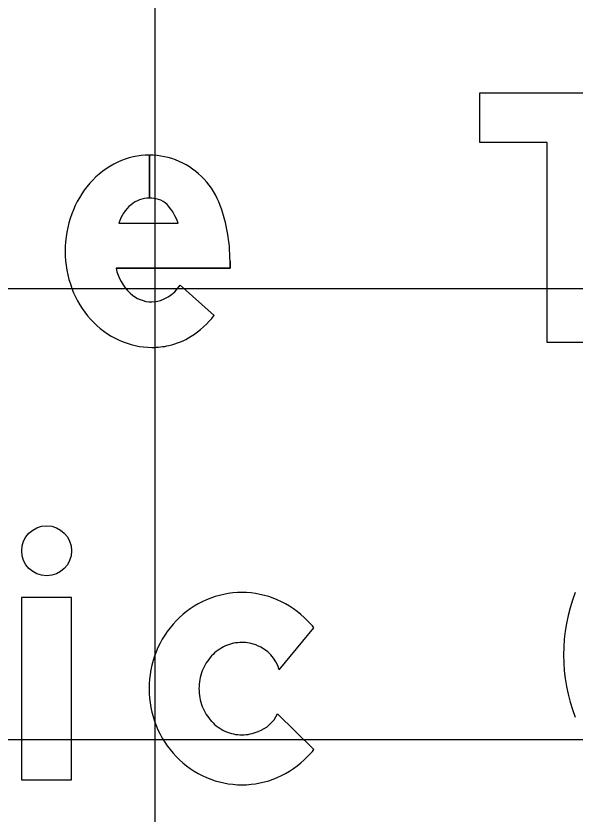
# Model space of a CAD drawing. Extents: x 1797809 to 2198143, y 249608 to 1237864.
# Drawn here: x 2194783.072 to 2194785.55, y 1237208.776 to 1237212.315 of the extents above; entities that cross this region are included whole.
import ezdxf

# ---------------------------------------------------------------- set-up
doc = ezdxf.new("R2010")
doc.units = 0
for name, color, linetype in [('GSBWFILL', 7, 'Continuous'), ('GSCOLORFILL', 7, 'Continuous'), ('GSOUTLINE', 7, 'Continuous'), ('GSSHT', 7, 'Continuous')]:
    doc.layers.add(name, color=color, linetype=linetype)

msp = doc.modelspace()

# ---------------------------------------------------------------- linework, layer by layer
at = {"layer": 'GSBWFILL'}
for p, q in [((2194783.663, 1237211.6975), (2194783.663, 1237211.5065)), ((2194783.6631, 1237211.5065), (2194783.6631, 1237211.6975)), ((2194783.5279, 1237211.3955), (2194783.7902, 1237211.3955)), ((2194783.7991, 1237211.1212), (2194783.9507, 1237210.987)), ((2194784.2385, 1237209.4157), (2194784.3923, 1237209.6013)), ((2194784.3923, 1237209.0617), (2194784.2308, 1237209.2196))]:
    msp.add_line(p, q, dxfattribs=at)
for points in [[(2194785.6482, 1237210.8671), (2194785.4268, 1237210.8671), (2194785.4268, 1237211.7529), (2194785.1279, 1237211.7529), (2194785.1279, 1237211.9743), (2194785.9472, 1237211.9743), (2194785.9472, 1237211.7529), (2194785.6482, 1237211.7529)], [(2194783.0968, 1237208.9274), (2194783.3183, 1237208.9274), (2194783.3183, 1237209.7356), (2194783.0968, 1237209.7356)]]:
    msp.add_lwpolyline(points, close=True, dxfattribs=at)
msp.add_lwpolyline([(2194784.0206, 1237211.2278), (2194784.0206, 1237211.1962), (2194783.5153, 1237211.1962)], dxfattribs=at)
for centre, radius, start, end in [((2194784.0734, 1237209.3595), 0.3983, 90, 113.2047), ((2194784.0734, 1237209.3595), 0.3983, 66.7953, 90), ((2194784.0792, 1237209.3459), 0.4131, 113.2047, 135.9845), ((2194784.0676, 1237209.3459), 0.4131, 44.0155, 66.7953), ((2194784.0883, 1237209.3371), 0.4257, 135.9845, 158.1878), ((2194784.0585, 1237209.3371), 0.4257, 38.3623, 44.0156), ((2194784.0734, 1237209.359), 0.1774, 90, 114.0149), ((2194784.0734, 1237209.359), 0.1774, 68.2139, 90), ((2194784.1024, 1237209.3315), 0.4409, 158.1878, 180), ((2194784.0793, 1237209.3456), 0.192, 114.0149, 137.0868), ((2194784.078, 1237209.3677), 0.1675, 16.6445, 68.5706), ((2194784.0886, 1237209.3371), 0.2046, 137.0868, 158.9389), ((2194784.103, 1237209.3315), 0.22, 158.9389, 180), ((2194784.1024, 1237209.3315), 0.4409, 180, 201.8122), ((2194784.103, 1237209.3315), 0.22, 180, 201.0611), ((2194784.0886, 1237209.3259), 0.2046, 201.0612, 222.9132), ((2194784.0966, 1237209.2814), 0.1478, 289.3607, 335.2803), ((2194784.0793, 1237209.3174), 0.192, 222.9132, 245.9851), ((2194784.0883, 1237209.3258), 0.4257, 201.8122, 224.0155), ((2194784.0734, 1237209.304), 0.1774, 245.9851, 270), ((2194784.0734, 1237209.304), 0.1774, 270, 294.0149), ((2194784.0792, 1237209.3171), 0.4131, 224.0155, 246.7953), ((2194784.0676, 1237209.3171), 0.4131, 293.2047, 315.9845), ((2194784.0585, 1237209.3258), 0.4257, 315.9845, 321.6377), ((2194784.0734, 1237209.3035), 0.3983, 246.7953, 270), ((2194784.0734, 1237209.3035), 0.3983, 270, 293.2047)]:
    msp.add_arc(centre, radius, start, end, dxfattribs=at)
for centre, major_axis, ratio, start_param, end_param in [((2194783.663, 1237211.3695), (0, 0.328), 0.999996, 0, 0.44196), ((2194783.663, 1237211.3695), (0, 0.328), 0.999996, 5.868518, 6.283016), ((2194783.6855, 1237211.322), (0, 0.3806), 0.999996, 0.44196, 0.851746), ((2194783.6547, 1237211.3565), (0, 0.3432), 0.999996, 5.061282, 5.861635), ((2194783.7207, 1237211.2912), (0, 0.4273), 0.999996, 0.851746, 1.222943), ((2194783.6944, 1237211.3449), (0, 0.174), 0.999996, 0.703138, 1.275447), ((2194783.663, 1237211.3782), (0, 0.1284), 0.999996, 0, 0.684319), ((2194783.663, 1237211.3577), (0, 0.1488), 0.999996, 6.008019, 6.282813), ((2194783.6809, 1237211.421), (0, 0.083), 0.999996, 5.468651, 6.008019), ((2194783.5819, 1237211.3276), (0, 0.2192), 0.999996, 5.027692, 5.468651), ((2194783.3009, 1237211.2278), (0, 0.7197), 0.999996, 4.712389, 5.061282), ((2194783.7758, 1237211.2712), (0, 0.4859), 0.999996, 1.222943, 1.570796), ((2194783.7612, 1237211.2712), (0, 0.4714), 0.999996, 1.570796, 1.928626), ((2194783.728, 1237211.2432), (0, 0.2179), 0.999996, 1.788032, 2.378697), ((2194783.6639, 1237211.2048), (0, 0.1589), 0.999996, 3.209537, 4.158837), ((2194783.719, 1237211.2554), (0, 0.4263), 0.999996, 1.928626, 2.305123), ((2194783.6766, 1237211.1903), (0, 0.1441), 0.999996, 2.383204, 3.128268), ((2194783.6261, 1237211.2414), (0, 0.4124), 0.999996, 3.710413, 4.047817), ((2194783.692, 1237211.2311), (0, 0.3899), 0.999996, 2.305123, 2.711411), ((2194783.6747, 1237211.1933), (0, 0.3484), 0.999996, 2.711411, 3.141593), ((2194783.6842, 1237211.1505), (0, 0.3045), 0.999996, 3.35931, 3.710413), ((2194783.6747, 1237211.1933), (0, 0.3484), 0.999996, 3.141593, 3.35931), ((2194786.2733, 1237209.481), (0, 0.7738), 0.999998, 1.205818, 1.935775)]:
    msp.add_ellipse(centre, major_axis=major_axis, ratio=ratio, start_param=start_param, end_param=end_param, dxfattribs=at)
msp.add_ellipse((2194783.2076, 1237209.9432), major_axis=(0, 0.1107), ratio=0.999979, dxfattribs=at)
at = {"layer": 'GSCOLORFILL'}
for p, q in [((2194783.663, 1237211.6975), (2194783.663, 1237211.5065)), ((2194783.6631, 1237211.5065), (2194783.6631, 1237211.6975)), ((2194783.5279, 1237211.3955), (2194783.7902, 1237211.3955)), ((2194783.7991, 1237211.1212), (2194783.9507, 1237210.987)), ((2194784.2385, 1237209.4157), (2194784.3923, 1237209.6013)), ((2194784.3923, 1237209.0617), (2194784.2308, 1237209.2196))]:
    msp.add_line(p, q, dxfattribs=at)
for points in [[(2194785.6482, 1237210.8671), (2194785.4268, 1237210.8671), (2194785.4268, 1237211.7529), (2194785.1279, 1237211.7529), (2194785.1279, 1237211.9743), (2194785.9472, 1237211.9743), (2194785.9472, 1237211.7529), (2194785.6482, 1237211.7529)], [(2194783.0968, 1237208.9274), (2194783.3183, 1237208.9274), (2194783.3183, 1237209.7356), (2194783.0968, 1237209.7356)]]:
    msp.add_lwpolyline(points, close=True, dxfattribs=at)
msp.add_lwpolyline([(2194784.0206, 1237211.2278), (2194784.0206, 1237211.1962), (2194783.5153, 1237211.1962)], dxfattribs=at)
for centre, radius, start, end in [((2194784.0734, 1237209.3595), 0.3983, 90, 113.2047), ((2194784.0734, 1237209.3595), 0.3983, 66.7953, 90), ((2194784.0792, 1237209.3459), 0.4131, 113.2047, 135.9845), ((2194784.0676, 1237209.3459), 0.4131, 44.0155, 66.7953), ((2194784.0883, 1237209.3371), 0.4257, 135.9845, 158.1878), ((2194784.0585, 1237209.3371), 0.4257, 38.3623, 44.0156), ((2194784.0734, 1237209.359), 0.1774, 90, 114.0149), ((2194784.0734, 1237209.359), 0.1774, 68.2139, 90), ((2194784.1024, 1237209.3315), 0.4409, 158.1878, 180), ((2194784.0793, 1237209.3456), 0.192, 114.0149, 137.0868), ((2194784.078, 1237209.3677), 0.1675, 16.6445, 68.5706), ((2194784.0886, 1237209.3371), 0.2046, 137.0868, 158.9389), ((2194784.103, 1237209.3315), 0.22, 158.9389, 180), ((2194784.1024, 1237209.3315), 0.4409, 180, 201.8122), ((2194784.103, 1237209.3315), 0.22, 180, 201.0611), ((2194784.0886, 1237209.3259), 0.2046, 201.0612, 222.9132), ((2194784.0966, 1237209.2814), 0.1478, 289.3607, 335.2803), ((2194784.0793, 1237209.3174), 0.192, 222.9132, 245.9851), ((2194784.0883, 1237209.3258), 0.4257, 201.8122, 224.0155), ((2194784.0734, 1237209.304), 0.1774, 245.9851, 270), ((2194784.0734, 1237209.304), 0.1774, 270, 294.0149), ((2194784.0792, 1237209.3171), 0.4131, 224.0155, 246.7953), ((2194784.0676, 1237209.3171), 0.4131, 293.2047, 315.9845), ((2194784.0585, 1237209.3258), 0.4257, 315.9845, 321.6377), ((2194784.0734, 1237209.3035), 0.3983, 246.7953, 270), ((2194784.0734, 1237209.3035), 0.3983, 270, 293.2047)]:
    msp.add_arc(centre, radius, start, end, dxfattribs=at)
for centre, major_axis, ratio, start_param, end_param in [((2194783.663, 1237211.3695), (0, 0.328), 0.999996, 0, 0.44196), ((2194783.663, 1237211.3695), (0, 0.328), 0.999996, 5.868518, 6.283016), ((2194783.6855, 1237211.322), (0, 0.3806), 0.999996, 0.44196, 0.851746), ((2194783.6547, 1237211.3565), (0, 0.3432), 0.999996, 5.061282, 5.861635), ((2194783.7207, 1237211.2912), (0, 0.4273), 0.999996, 0.851746, 1.222943), ((2194783.6944, 1237211.3449), (0, 0.174), 0.999996, 0.703138, 1.275447), ((2194783.663, 1237211.3782), (0, 0.1284), 0.999996, 0, 0.684319), ((2194783.663, 1237211.3577), (0, 0.1488), 0.999996, 6.008019, 6.282813), ((2194783.6809, 1237211.421), (0, 0.083), 0.999996, 5.468651, 6.008019), ((2194783.5819, 1237211.3276), (0, 0.2192), 0.999996, 5.027692, 5.468651), ((2194783.3009, 1237211.2278), (0, 0.7197), 0.999996, 4.712389, 5.061282), ((2194783.7758, 1237211.2712), (0, 0.4859), 0.999996, 1.222943, 1.570796), ((2194783.7612, 1237211.2712), (0, 0.4714), 0.999996, 1.570796, 1.928626), ((2194783.728, 1237211.2432), (0, 0.2179), 0.999996, 1.788032, 2.378697), ((2194783.6639, 1237211.2048), (0, 0.1589), 0.999996, 3.209537, 4.158837), ((2194783.719, 1237211.2554), (0, 0.4263), 0.999996, 1.928626, 2.305123), ((2194783.6766, 1237211.1903), (0, 0.1441), 0.999996, 2.383204, 3.128268), ((2194783.6261, 1237211.2414), (0, 0.4124), 0.999996, 3.710413, 4.047817), ((2194783.692, 1237211.2311), (0, 0.3899), 0.999996, 2.305123, 2.711411), ((2194783.6747, 1237211.1933), (0, 0.3484), 0.999996, 2.711411, 3.141593), ((2194783.6842, 1237211.1505), (0, 0.3045), 0.999996, 3.35931, 3.710413), ((2194783.6747, 1237211.1933), (0, 0.3484), 0.999996, 3.141593, 3.35931), ((2194786.2733, 1237209.481), (0, 0.7738), 0.999998, 1.205818, 1.935775)]:
    msp.add_ellipse(centre, major_axis=major_axis, ratio=ratio, start_param=start_param, end_param=end_param, dxfattribs=at)
msp.add_ellipse((2194783.2076, 1237209.9432), major_axis=(0, 0.1107), ratio=0.999979, dxfattribs=at)
at = {"layer": 'GSOUTLINE'}
for p, q in [((2194783.5279, 1237211.3955), (2194783.7902, 1237211.3955)), ((2194783.9507, 1237210.987), (2194783.7991, 1237211.1212)), ((2194784.2385, 1237209.4157), (2194784.3923, 1237209.6013)), ((2194784.3923, 1237209.0617), (2194784.2308, 1237209.2196))]:
    msp.add_line(p, q, dxfattribs=at)
for points in [[(2194785.6482, 1237210.8671), (2194785.4268, 1237210.8671), (2194785.4268, 1237211.7529), (2194785.1279, 1237211.7529), (2194785.1279, 1237211.9743), (2194785.9472, 1237211.9743), (2194785.9472, 1237211.7529), (2194785.6482, 1237211.7529)], [(2194783.0968, 1237208.9274), (2194783.3183, 1237208.9274), (2194783.3183, 1237209.7356), (2194783.0968, 1237209.7356)]]:
    msp.add_lwpolyline(points, close=True, dxfattribs=at)
msp.add_lwpolyline([(2194783.5153, 1237211.1962), (2194784.0206, 1237211.1962), (2194784.0206, 1237211.2278)], dxfattribs=at)
for centre, radius, start, end in [((2194784.0734, 1237209.3595), 0.3983, 90, 113.2047), ((2194784.0734, 1237209.3595), 0.3983, 66.7953, 90), ((2194784.0792, 1237209.3459), 0.4131, 113.2047, 135.9845), ((2194784.0676, 1237209.3459), 0.4131, 44.0155, 66.7953), ((2194784.0883, 1237209.3371), 0.4257, 135.9845, 158.1878), ((2194784.0585, 1237209.3371), 0.4257, 38.3623, 44.0156), ((2194784.0734, 1237209.359), 0.1774, 90, 114.0149), ((2194784.0734, 1237209.359), 0.1774, 68.2139, 90), ((2194784.1024, 1237209.3315), 0.4409, 158.1878, 180), ((2194784.0793, 1237209.3456), 0.192, 114.0149, 137.0868), ((2194784.078, 1237209.3677), 0.1675, 16.6445, 68.5706), ((2194784.0886, 1237209.3371), 0.2046, 137.0868, 158.9389), ((2194784.103, 1237209.3315), 0.22, 158.9389, 180), ((2194784.1024, 1237209.3315), 0.4409, 180, 201.8122), ((2194784.103, 1237209.3315), 0.22, 180, 201.0611), ((2194784.0886, 1237209.3259), 0.2046, 201.0612, 222.9132), ((2194784.0966, 1237209.2814), 0.1478, 289.3607, 335.2803), ((2194784.0793, 1237209.3174), 0.192, 222.9132, 245.9851), ((2194784.0883, 1237209.3258), 0.4257, 201.8122, 224.0155), ((2194784.0734, 1237209.304), 0.1774, 245.9851, 270), ((2194784.0734, 1237209.304), 0.1774, 270, 294.0149), ((2194784.0792, 1237209.3171), 0.4131, 224.0155, 246.7953), ((2194784.0676, 1237209.3171), 0.4131, 293.2047, 315.9845), ((2194784.0585, 1237209.3258), 0.4257, 315.9845, 321.6377), ((2194784.0734, 1237209.3035), 0.3983, 246.7953, 270), ((2194784.0734, 1237209.3035), 0.3983, 270, 293.2047)]:
    msp.add_arc(centre, radius, start, end, dxfattribs=at)
for centre, major_axis, ratio, start_param, end_param in [((2194783.663, 1237211.3695), (0, 0.328), 0.999996, 0, 0.44196), ((2194783.663, 1237211.3695), (0, 0.328), 0.999996, 5.868518, 6.283185), ((2194783.6855, 1237211.322), (0, 0.3806), 0.999996, 0.44196, 0.851746), ((2194783.6547, 1237211.3565), (0, 0.3432), 0.999996, 5.061282, 5.861635), ((2194783.7207, 1237211.2912), (0, 0.4273), 0.999996, 0.851746, 1.222943), ((2194783.6944, 1237211.3449), (0, 0.174), 0.999996, 0.703138, 1.275447), ((2194783.663, 1237211.3782), (0, 0.1284), 0.999996, 0, 0.684319), ((2194783.663, 1237211.3577), (0, 0.1488), 0.999996, 6.008019, 6.283185), ((2194783.6809, 1237211.421), (0, 0.083), 0.999996, 5.468651, 6.008019), ((2194783.5819, 1237211.3276), (0, 0.2192), 0.999996, 5.027692, 5.468651), ((2194783.3009, 1237211.2278), (0, 0.7197), 0.999996, 4.712389, 5.061282), ((2194783.7758, 1237211.2712), (0, 0.4859), 0.999996, 1.222943, 1.570796), ((2194783.7612, 1237211.2712), (0, 0.4714), 0.999996, 1.570796, 1.928626), ((2194783.728, 1237211.2432), (0, 0.2179), 0.999996, 1.788032, 2.378697), ((2194783.6639, 1237211.2048), (0, 0.1589), 0.999996, 3.209537, 4.158837), ((2194783.719, 1237211.2554), (0, 0.4263), 0.999996, 1.928626, 2.305123), ((2194783.6766, 1237211.1903), (0, 0.1441), 0.999996, 2.383204, 3.128268), ((2194783.6261, 1237211.2414), (0, 0.4124), 0.999996, 3.710413, 4.047817), ((2194783.692, 1237211.2311), (0, 0.3899), 0.999996, 2.305123, 2.711411), ((2194783.6747, 1237211.1933), (0, 0.3484), 0.999996, 2.711411, 3.141593), ((2194783.6842, 1237211.1505), (0, 0.3045), 0.999996, 3.35931, 3.710413), ((2194783.6747, 1237211.1933), (0, 0.3484), 0.999996, 3.141593, 3.35931), ((2194786.2733, 1237209.481), (0, 0.7738), 0.999998, 1.205818, 1.935775)]:
    msp.add_ellipse(centre, major_axis=major_axis, ratio=ratio, start_param=start_param, end_param=end_param, dxfattribs=at)
msp.add_ellipse((2194783.2076, 1237209.9432), major_axis=(0, 0.1107), ratio=0.999979, dxfattribs=at)
at = {"layer": 'GSSHT'}
for p, q in [((2194783.6881, 1237163.1062), (2194783.6881, 1237223.1062)), ((2194697.6881, 1237211.1062), (2194827.6881, 1237211.1062)), ((2194697.6881, 1237209.1062), (2194827.6881, 1237209.1062))]:
    msp.add_line(p, q, dxfattribs=at)

doc.saveas('drawing.dxf')
